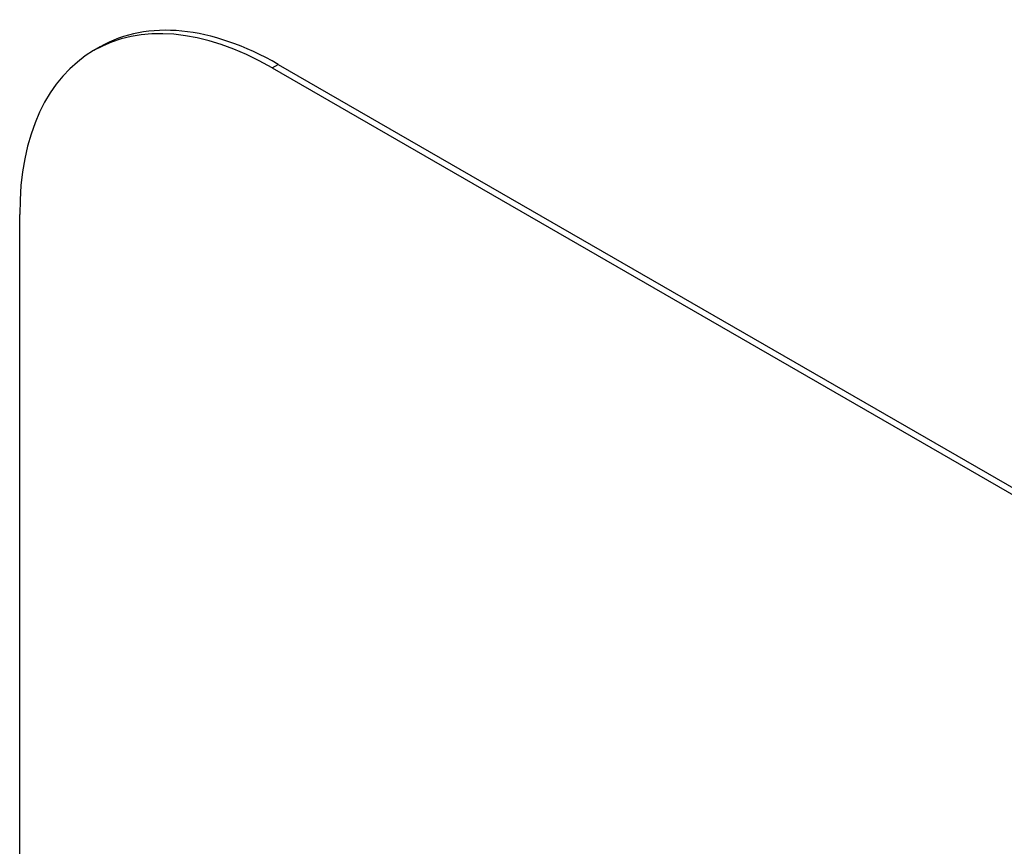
# Model space of a CAD drawing. Header units: inches. Extents: x 12 to 399, y 35 to 190.
# Tile 328 of 355: x 364.063 to 364.753, y 172.14 to 172.718. Entities that reach past the tile are written whole.
import ezdxf

# ---------------------------------------------------------------- set-up
doc = ezdxf.new("R2010")
doc.units = ezdxf.units.IN
doc.header["$MEASUREMENT"] = 0
doc.layers.add('Visible Edges(ANSI)', color=7, linetype='Continuous', lineweight=25)
doc.layers.add('Visible Tangent Edges(ANSI)', color=7, linetype='Continuous', lineweight=25)

msp = doc.modelspace()

# ---------------------------------------------------------------- linework, layer by layer
at = {"layer": 'Visible Edges(ANSI)'}
for p, q in [((364.11967, 172.69919), (364.11543, 172.69674)), ((364.24019, 172.68448), (366.36151, 171.4629)), ((364.24443, 172.68693), (366.36575, 171.46534)), ((364.06341, 171.35557), (364.06341, 172.5819))]:
    msp.add_line(p, q, dxfattribs=at)
for centre, end_param in [((364.24019, 172.4801), 7.070517), ((364.24443, 172.48254), 6.283185)]:
    msp.add_ellipse(centre, major_axis=(-0.12476, 0.21665), ratio=0.578093, start_param=5.499721, end_param=end_param, dxfattribs=at)
at = {"layer": 'Visible Tangent Edges(ANSI)'}
msp.add_line((364.24019, 172.68448), (364.24443, 172.68693), dxfattribs=at)

doc.saveas('drawing.dxf')
